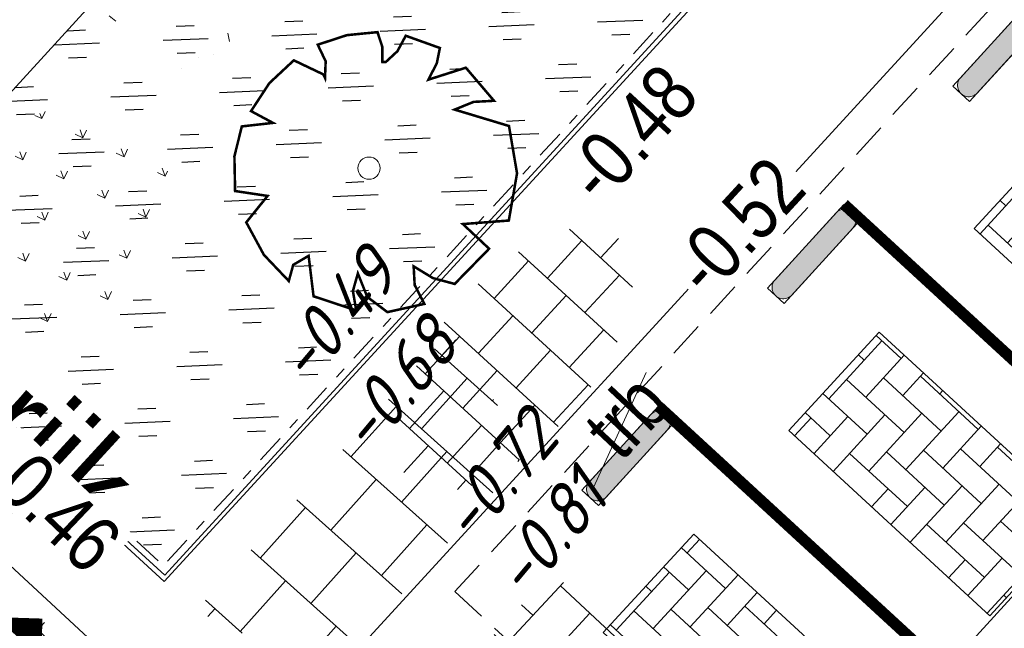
# Model space of a CAD drawing. Header units: metres. Extents: x 111546 to 149831, y 498798 to 507863.
# Tile 804 of 1056: x 111853 to 111862, y 501759 to 501764. Entities that reach past the tile are written whole.
import ezdxf
from ezdxf.enums import TextEntityAlignment as Align

# ---------------------------------------------------------------- set-up
doc = ezdxf.new("R2010")
doc.units = ezdxf.units.M
for name, pattern in [('DASHDOT', [25.4, 12.7, -6.35, 0, -6.35]), ('DASHED', [19.05, 12.7, -6.35]), ('markering 200-1-1', [10, 5, -5])]:
    doc.linetypes.add(name, pattern=pattern)
for name, color, linetype in [('0-hoogte mv-bestaand', 253, 'Continuous'), ('0-hoogte mv-nieuw', 2, 'Continuous'), ('2-vw-DWA-streng-PVC200-incl grondwerk', 252, 'RI-HWA-V'), ('2-vw-HWA-streng-PVC200-incl grondwerk', 252, 'RI-HWA-V'), ('3-vw-band-ob 6x20', 30, 'Continuous'), ('3-vw-band-trb-13-15x25', 230, 'Continuous'), ('3-vw-tekst', 3, 'Continuous'), ('4-nw-boom tekst', 7, 'Continuous'), ('4-vw-bossage', 3, 'Continuous'), ('4-vw-bossage-omlijsting', 7, 'Continuous'), ('4-vw-kappen bomen', 20, 'Continuous'), ('Q26_BOOM', 252, 'Continuous')]:
    doc.layers.add(name, color=color, linetype=linetype)
for name, color, linetype, lineweight in [('3-nw-arcering-trottoir', 2, 'Continuous', 15), ('3-nw-band-ob 10x20', 7, 'Continuous', 13), ('3-nw-band-ob 10x20-achterkant', 7, 'DASHDOT', 13), ('3-nw-bandstootband 20-20-1000', 7, 'Continuous', 13), ('3-nw-mat-arcering', 7, 'Continuous', 5), ('3-nw-mat-KF (wit) om-en-om', 3, 'markering 200-1-1', 13), ('3-nw-materiaalscheiding-', 7, 'DASHED', 13), ('3-vw-verharding', 3, 'Continuous', 15), ('4-bs-gras', 253, 'Continuous', 9), ('4-nw-boom 2e grootte', 7, 'Continuous', 35), ('4-nw-gazon', 7, 'Continuous', 5)]:
    doc.layers.add(name, color=color, linetype=linetype, lineweight=lineweight)
doc.styles.add('veysel', font='isocp-ie.shx', dxfattribs={"height": 0.1})
doc.styles.add('Zaanstad', font='ARIALN.TTF')
doc.styles.add('Zaanstad 1-200 2.5mm', font='ARIALN.TTF', dxfattribs={"height": 0.5})
doc.linetypes.add('RI-HWA-V', pattern='A,2.5,[24,NLCS.SHX,S=1,R=0,X=0,Y=0],2.5,-1.8', length=6.8)

# ---------------------------------------------------------------- blocks, each defined once
blk = doc.blocks.new('Q26')
at = {"linetype": 'Continuous', "lineweight": 20, "const_width": 0.0225}
blk.add_lwpolyline([(0.7569, 0.5156), (1.2367, 0.371), (1.3077, -0.0461), (1.2351, -0.4629), (0.8295, -0.494), (1.0613, -0.7115), (0.7572, -1.0222), (0.565, -0.9705), (0.395, -0.8669), (0.4041, -1.0319), (0.4896, -1.1983), (0.1633, -1.2708), (-0.0147, -1.1363), (-0.0975, -0.9292), (-0.1412, -1.0845), (-0.1119, -1.2554), (-0.4886, -1.1312), (-0.5321, -0.7739), (-0.6679, -0.8539), (-0.7072, -0.9963), (-0.927, -0.7656), (-1.0826, -0.4788), (-0.8943, -0.2458), (-1.1811, -0.2026), (-1.1871, 0.1039), (-1.1219, 0.3673), (-0.8467, 0.3984), (-1.0404, 0.5025), (-0.8786, 0.7492), (-0.6628, 0.9503), (-0.402, 0.8261), (-0.3875, 0.795), (-0.3816, 0.9421), (-0.4516, 1.0881), (-0.1939, 1.1725), (0.076, 1.199), (0.1178, 1.0703), (0.1195, 0.9349), (0.1484, 0.9349), (0.2517, 1.0306), (0.3254, 1.1671), (0.6264, 1.0593), (0.5999, 0.9252), (0.5251, 0.7797), (0.8556, 0.8853), (1.1045, 0.5934), (0.9242, 0.5837)], close=True, dxfattribs=at)
at = {"linetype": 'Continuous', "lineweight": 20}
blk.add_circle((0.001, -0.001), 0.0983, dxfattribs=at)
blk = doc.blocks.new('W kf pvak elleboog')
at = {"layer": '3-nw-mat-arcering', "ltscale": 2}
h = blk.add_hatch(dxfattribs=at)
h.set_pattern_fill('AVH-BSS_KEIFORMAAT_KEPER', color=256, scale=2.2, angle=-10.842, pattern_type=2)
h.set_pattern_definition([(360, (-58.08052, 37.16894), (0.231, 0.231), [0.693, -0.231]), (270, (-58.08052, 37.63094), (0.231, 0.231), [0.693, -0.231])])
h.paths.add_polyline_path([(-0.9024, 1.2318), (1.5108, 1.2318), (1.5108, 0.0515), (-0.9024, 0.0515)])
blk.add_lwpolyline([(-0.9024, 1.2318), (1.5108, 1.2318), (1.5108, 0.0515), (-0.9024, 0.0515)], close=True)
blk = doc.blocks.new('A$C3AAC5372')
h = blk.add_hatch(color=253)
edge = h.paths.add_edge_path()
edge.add_line((-1.005, -0.5252), (-0.205, -0.5252))
edge.add_arc((-0.205, -0.4252), 0.1, 270, 450)
edge.add_line((-0.205, -0.3252), (-1.005, -0.3252))
edge.add_arc((-1.005, -0.4252), 0.1, 90, 270)
blk.add_lwpolyline([(-1.005, -0.5252), (-0.205, -0.5252, 1), (-0.205, -0.3252), (-1.005, -0.3252), (-1.005, -0.3252, 1)], format="xyb", close=True)
blk.add_lwpolyline([(-1.105, -0.5252), (-0.105, -0.5252), (-0.105, -0.3252), (-1.105, -0.3252)], close=True)
blk = doc.blocks.new('tgls')
at = {"linetype": 'Continuous'}
for p, q in [((-1.0184, -0.6632), (-1.0184, 0.5749)), ((-0.4184, -0.668), (-0.4184, 0.5726)), ((0.1816, -0.6728), (0.1816, 0.5702)), ((0.7816, -0.6776), (0.7816, 0.5679)), ((-1.0184, 0.3293), (-1.5518, 0.3293)), ((0.1816, 0.3293), (-0.4184, 0.3293)), ((1.2176, 0.3293), (0.7816, 0.3293)), ((-1.6184, -0.6584), (-1.6184, 0.0902)), ((-1.6184, 0.0293), (-1.6354, 0.0293)), ((-0.4184, 0.0293), (-1.0184, 0.0293)), ((0.7816, 0.0293), (0.1816, 0.0293)), ((1.3816, -0.6824), (1.3816, -0.2479)), ((-1.0184, -0.2707), (-1.6184, -0.2707)), ((0.1816, -0.2707), (-0.4184, -0.2707)), ((1.3816, -0.2707), (0.7816, -0.2707)), ((-1.6184, -0.5707), (-1.8025, -0.5707)), ((-0.4184, -0.5707), (-1.0184, -0.5707)), ((0.7816, -0.5707), (0.1816, -0.5707)), ((1.4733, -0.5707), (1.3816, -0.5707))]:
    blk.add_line(p, q, dxfattribs=at)
blk = doc.blocks.new('3-verwijderen')
at = {"linetype": 'Continuous', "lineweight": 13}
blk.add_lwpolyline([(-0.6605, 0.3398), (0.3989, 0.693)], dxfattribs=at)
at = {"linetype": 'Continuous', "lineweight": 13, "style": 'Zaanstad'}
blk.add_attdef('DIAMETER', text='', height=0.5, dxfattribs=at).set_placement((0, 0.56), align=Align.MIDDLE_CENTER)
blk = doc.blocks.new('4-boom 2e grootte')
at = {"layer": '4-nw-boom tekst', "style": 'Zaanstad'}
blk.add_attdef('BOOMSOORT', text='', height=0.9, dxfattribs=at).set_placement((2.0615, 1.223), align=Align.BOTTOM_LEFT)

msp = doc.modelspace()

# ---------------------------------------------------------------- hatches: boundary and pattern name
at = {"layer": '3-nw-arcering-trottoir'}
h = msp.add_hatch(dxfattribs=at)
h.set_pattern_fill('AVH-TEGEL_300X300_HALFST', color=256, scale=1.5, angle=387.44253, style=0, pattern_type=2)
h.set_pattern_definition([(47.46601293, (-174737.96054, 921585.1461), (0.13841514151, 0.48370057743), [0.45, -0.45]), (137.46601293, (-174737.96054, 921585.1461), (-0.30421234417, -0.33159440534), [])])
edge = h.paths.add_edge_path()
edge.add_ellipse((111857.5254, 501761.1292), major_axis=(0.9066, 1.0755), ratio=0.488545, start_angle=0, end_angle=360)
at = {"layer": '3-vw-verharding'}
h = msp.add_hatch(dxfattribs=at)
h.set_pattern_fill('AR-HBONE', color=256, scale=0.0035, angle=166.78097)
h.set_pattern_definition([(227.168552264, (596198.06892, 666625.7723), (0.0190291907, -0.5025341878), [1.0668, -0.3556]), (317.168552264, (596197.82717, 666625.5115), (0.0190291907, -0.5025341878), [1.0668, -0.3556])])
h.paths.add_polyline_path([(111859.6196, 501755.4468), (111856.7758, 501758.0831), (111857.8604, 501759.2531), (111860.7042, 501756.6168)])
at = {"layer": '4-bs-gras'}
h = msp.add_hatch(dxfattribs=at)
h.set_pattern_fill('AGR-KRUIDEN', color=256, scale=0.04, pattern_type=2)
h.set_pattern_definition([(110.0468, (111832.05538, 501750.66118), (-0.3626612, 0.1687508), [0.075, -0.4906854]), (65.0468, (111832.05538, 501750.6612), (-0.362661, 0.168751), [0.075, -0.325]), (155.0468, (111832.05538, 501750.6612), (-0.168751, -0.362661), [0.075, -0.325])])
h.paths.add_polyline_path([(111854.4713, 501762.8559), (111853.7545, 501763.4481), (111853.0997, 501763.2091), (111852.5265, 501763.2041), (111852.5353, 501762.1935), (111852.8364, 501761.3685), (111853.7665, 501761.4251), (111854.2017, 501761.9304), (111854.3884, 501762.1307)])
at = {"layer": '4-nw-gazon', "ltscale": 0.1}
h = msp.add_hatch(dxfattribs=at)
h.set_pattern_fill('AGR-GRAS_GAZON', color=256, scale=0.5, angle=-46.148, pattern_type=2)
h.set_pattern_definition([(308.76637, (112455.4888, 501035.44906), (0.9624805, 0.0527809), [0, -0.76, 0, -0.85, 0, -0.8125]), (278.76637, (112455.4888, 501035.449), (1.4302849, -0.8534867), [0, -0.41, 0, -0.685, 0, -0.2625]), (238.76637, (112455.4752, 501036.0639), (0.037241, -1.5566281), [0, -0.25, 0, -0.9, 0, -1.175]), (228.76637, (112455.4752, 501036.0639), (0.4719491, -1.4929976), [0, -0.125, 0, -0.59, 0, -0.675]), (322.26637, (112457.3653, 501036.76085), (0.8731955, 0.27140796), [0.075, -1.04775]), (281.26637, (112453.5562, 501036.67664), (0.83706867, -0.3680336), [0.075, -1.04775])])
edge = h.paths.add_edge_path()
edge.add_arc((111854.871, 501764.701), 1.1599, 0, 360)
at = {"layer": '4-vw-bossage', "ltscale": 0.001}
h = msp.add_hatch(dxfattribs=at)
h.set_pattern_fill('GOST_GLASS', color=256, scale=0.08)
h.set_pattern_definition([(2.41437, (111863.7463, 501622.60895), (0.4997945, -0.4593533), [0.4, -0.56]), (2.41437, (111863.87124, 501622.4941), (0.4997945, -0.4593533), [0.16, -0.8]), (2.41437, (111863.86113, 501622.7339), (0.4997945, -0.4593533), [0.16, -0.8])])
h.paths.add_polyline_path([(111854.441, 501759.223), (111851.5749, 501761.8373), (111870.3418, 501782.3708), (111873.24, 501779.722)])

# ---------------------------------------------------------------- linework, layer by layer
at = {"layer": '2-vw-DWA-streng-PVC200-incl grondwerk', "ltscale": 0.2, "flags": 128}
msp.add_lwpolyline([(111845.386, 501766.434), (111860.1509, 501752.7534)], dxfattribs=at)
at = {"layer": '2-vw-HWA-streng-PVC200-incl grondwerk', "ltscale": 0.2, "flags": 128}
msp.add_lwpolyline([(111876.9518, 501775.4989), (111856.765, 501753.387)], dxfattribs=at)
at = {"layer": '3-nw-band-ob 10x20'}
for points in [[(111861.1717, 501790.752), (111873.2904, 501779.684), (111854.4346, 501759.1676)], [(111842.4121, 501770.2115), (111854.4346, 501759.1676)]]:
    msp.add_lwpolyline(points, dxfattribs=at)
at = {"layer": '3-nw-band-ob 10x20-achterkant', "ltscale": 0.02}
for points in [[(111861.1781, 501790.6107), (111873.1489, 501779.6778), (111854.4286, 501759.3088)], [(111842.5532, 501770.2176), (111854.4286, 501759.3088)]]:
    msp.add_lwpolyline(points, dxfattribs=at)
at = {"layer": '3-nw-mat-KF (wit) om-en-om', "ltscale": 0.06, "const_width": 0.1}
for points in [[(111860.4358, 501762.4954), (111863.8325, 501759.3737)], [(111858.7982, 501760.7136), (111862.1949, 501757.5919)]]:
    msp.add_lwpolyline(points, dxfattribs=at)
at = {"layer": '3-nw-materiaalscheiding-', "ltscale": 0.025}
for points in [[(111857.0011, 501759.0785), (111884.8398, 501789.3688)], [(111857.0011, 501759.0785), (111860.5573, 501755.8101)]]:
    msp.add_lwpolyline(points, dxfattribs=at)
at = {"layer": '3-vw-band-ob 6x20', "ltscale": 0.05}
msp.add_lwpolyline([(111873.24, 501779.722), (111854.441, 501759.223), (111842.362, 501770.241), (111861.129, 501790.791)], close=True, dxfattribs=at)
at = {"layer": '3-vw-band-trb-13-15x25', "ltscale": 0.1}
msp.add_lwpolyline([(111888.587, 501785.701), (111884.542, 501789.453), (111878.865, 501783.338), (111855.696, 501758.079), (111859.845, 501754.331), (111857.555, 501751.882), (111854.669, 501754.457), (111840.723, 501767.427), (111840.326, 501767.846), (111836.29, 501763.487), (111850.862, 501750), (111873.309, 501729.305), (111887.999, 501715.98)], dxfattribs=at)
at = {"layer": '4-vw-bossage-omlijsting', "ltscale": 0.01}
msp.add_lwpolyline([(111854.441, 501759.223), (111851.5749, 501761.8373), (111870.3418, 501782.3708), (111873.24, 501779.722)], close=True, dxfattribs=at)
at = {"layer": '4-vw-kappen bomen', "const_width": 0.3}
msp.add_lwpolyline([(111853.2108, 501758.8455), (111853.0804, 501754.7489), (111853.1456, 501756.7972), (111851.0973, 501756.8624), (111855.1939, 501756.732)], dxfattribs=at)

# ---------------------------------------------------------------- block references
at = {"layer": '3-nw-bandstootband 20-20-1000', "rotation": 227.6308314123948}
for p in [(111861.7145, 501763.1059), (111860.0769, 501761.3241), (111858.4393, 501759.5423)]:
    msp.add_blockref('A$C3AAC5372', p, dxfattribs=at)
at = {"layer": '3-nw-mat-arcering', "rotation": 137.4151050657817}
for p in [(111863.5313, 501762.1653), (111861.8938, 501760.3835), (111860.2562, 501758.6017)]:
    msp.add_blockref('W kf pvak elleboog', p, dxfattribs=at)
at = {"layer": '3-vw-tekst', "rotation": 46.87268811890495}
msp.add_blockref('3-verwijderen', (111858.9231, 501760.2465), dxfattribs=at).add_auto_attribs({'DIAMETER': 'trb'})
at = {"layer": '3-vw-verharding'}
for p, rotation in [((111856.2292, 501759.5756), 228.1031230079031), ((111851.7502, 501759.4361), 136.6969692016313)]:
    msp.add_blockref('tgls', p, dxfattribs=dict(at, rotation=rotation))
at = {"layer": '4-nw-boom 2e grootte'}
ref = msp.add_blockref('4-boom 2e grootte', (111841.3238, 501767.2854), dxfattribs=dict(at, rotation=317.4143730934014))
ref.add_attrib('BOOMSOORT', '2e orde Esdoorn; Acer Campestre Elsrijk', dxfattribs={"layer": '4-nw-boom tekst', "height": 0.9, "rotation": 317.41437, "style": 'Zaanstad'}).set_placement((111839.7328, 501771.9449), align=Align.BOTTOM_LEFT)
at = {"layer": 'Q26_BOOM'}
msp.add_blockref('Q26', (111856.242, 501762.815), dxfattribs=at)

# ---------------------------------------------------------------- texts
at = {"layer": '0-hoogte mv-bestaand', "style": 'veysel', "oblique": 15}
for s, p in [('-0.49', (111856.1145, 501761.3661)), ('-0.68', (111856.6529, 501760.7517)), ('-0.72', (111857.5463, 501759.9462)), ('-0.81', (111857.9981, 501759.4433))]:
    msp.add_text(s, height=0.45, rotation=50, dxfattribs=at).set_placement(p, align=Align.CENTER)

# ---------------------------------------------------------------- next in the draw order: texts
at = {"layer": '0-hoogte mv-nieuw', "char_height": 0.5, "attachment_point": 7, "style": 'Zaanstad 1-200 2.5mm', "bg_fill": 3, "box_fill_scale": 1.1, "bg_fill_color": 9, "bg_fill_true_color": 13158600, "bg_fill_transparency": 0}
for s, insert, rotation in [('\\A1;-0.52', (111859.2458, 501761.6462), 47.41511), ('\\A1;-0.50', (111851.8812, 501759.1077), 316.40386)]:
    msp.add_mtext(s, dxfattribs=dict(at, insert=insert, rotation=rotation))

# ---------------------------------------------------------------- next in the draw order: texts
at = {"layer": '0-hoogte mv-nieuw', "insert": (111858.3005, 501762.4665), "char_height": 0.5, "width": 0.342135, "attachment_point": 7, "rotation": 47.41511, "style": 'Zaanstad 1-200 2.5mm', "bg_fill": 3, "box_fill_scale": 1.1, "bg_fill_color": 9, "bg_fill_true_color": 13158600, "bg_fill_transparency": 0}
msp.add_mtext('\\A1;-0.48', dxfattribs=at)
at = {"layer": '0-hoogte mv-nieuw', "insert": (111852.7992, 501760.1066), "char_height": 0.5, "attachment_point": 7, "rotation": 316.40386, "style": 'Zaanstad 1-200 2.5mm', "bg_fill": 3, "box_fill_scale": 1.1, "bg_fill_color": 9, "bg_fill_true_color": 13158600, "bg_fill_transparency": 0}
msp.add_mtext('\\A1;-0.46', dxfattribs=at)

doc.saveas('drawing.dxf')
